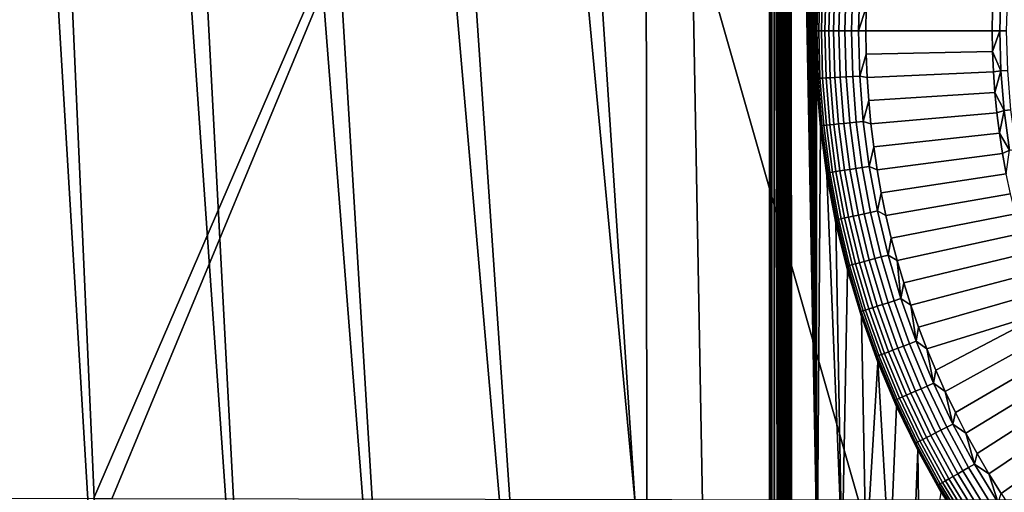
# Model space of a CAD drawing. Header units: metres. Extents: x -109 to 109, y -100 to 58.
# Tile 358 of 642: x -34 to -14, y -22 to -13. Entities that reach past the tile are written whole.
import ezdxf

# ---------------------------------------------------------------- set-up
doc = ezdxf.new("R2010")
doc.units = ezdxf.units.M
doc.layers.add('solid_21_062_100_XXX', color=7, linetype='CONTINUOUS')

msp = doc.modelspace()

# ---------------------------------------------------------------- linework, layer by layer
at = {"layer": 'solid_21_062_100_XXX'}
for points in [[(-18.23251, 3.120363, 25.997431), (-18.262552, 3.107835, 25.997431), (-17.974442, -22.594646, 25.997431)], [(-18.201281, 3.132972, 25.997431), (-18.23251, 3.120363, 25.997431), (-17.974442, -22.594646, 25.997431)], [(-18.168745, 3.145638, 25.997431), (-18.201281, 3.132972, 25.997431), (-17.974442, -22.594646, 25.997431)], [(-18.134825, 3.158348, 25.997431), (-18.168745, 3.145638, 25.997431), (-17.974442, -22.594646, 25.997431)], [(-18, -12.8, 25.997431), (-18.099564, 3.171109, 25.997431), (-18.134825, 3.158348, 25.997431), (-17.974442, -22.594646, 25.997431)], [(-18.099564, 3.171109, 25.997431), (-18, -12.8, 25.997431), (-17.974634, -11.844752, 25.997431), (-18.062965, 3.183921, 25.997431)], [(-18.610447, 2.914344, 25.997431), (-18.596468, -22.335203, 25.997431), (-18.57514, -22.346684, 25.997431), (-18.588652, 2.930806, 25.997431)], [(-18.588652, 2.930806, 25.997431), (-18.57514, -22.346684, 25.997431), (-18.55225, -22.358107, 25.997431), (-18.565104, 2.947499, 25.997431)], [(-18.565104, 2.947499, 25.997431), (-18.55225, -22.358107, 25.997431), (-18.527708, -22.369442, 25.997431), (-18.539761, 2.964422, 25.997431)], [(-18.539761, 2.964422, 25.997431), (-18.527708, -22.369442, 25.997431), (-18.510368, -22.37693, 25.997431), (-18.512529, 2.981575, 25.997431)], [(-18.512529, 2.981575, 25.997431), (-18.49226, -22.384369, 25.997431), (-18.473389, -22.391758, 25.997431), (-18.483383, 2.998962, 25.997431)], [(-18.512529, 2.981575, 25.997431), (-18.510368, -22.37693, 25.997431), (-18.49226, -22.384369, 25.997431)], [(-18.483383, 2.998962, 25.997431), (-18.473389, -22.391758, 25.997431), (-17.974442, -22.594646, 25.997431), (-18.462812, 3.010678, 25.997431)], [(-18.441322, 3.022493, 25.997431), (-18.462812, 3.010678, 25.997431), (-17.974442, -22.594646, 25.997431)], [(-18.418898, 3.034408, 25.997431), (-18.441322, 3.022493, 25.997431), (-17.974442, -22.594646, 25.997431)], [(-18.39546, 3.046417, 25.997431), (-18.418898, 3.034408, 25.997431), (-17.974442, -22.594646, 25.997431)], [(-18.371037, 3.058524, 25.997431), (-18.39546, 3.046417, 25.997431), (-17.974442, -22.594646, 25.997431)], [(-18.345579, 3.070723, 25.997431), (-18.371037, 3.058524, 25.997431), (-17.974442, -22.594646, 25.997431)], [(-18.319004, 3.083007, 25.997431), (-18.345579, 3.070723, 25.997431), (-17.974442, -22.594646, 25.997431)], [(-18.291359, 3.095381, 25.997431), (-18.319004, 3.083007, 25.997431), (-17.974442, -22.594646, 25.997431)], [(-18.262552, 3.107835, 25.997431), (-18.291359, 3.095381, 25.997431), (-17.974442, -22.594646, 25.997431)], [(-18.743792, -22.197628, 25.997431), (-18.74704, 2.750425, 25.997431), (-18.75548, -9.72085, 25.997431)], [(-18.735378, 2.777312, 25.997431), (-18.74704, 2.750425, 25.997431), (-18.738512, -22.208673, 25.997431)], [(-18.74704, 2.750425, 25.997431), (-18.743792, -22.197628, 25.997431), (-18.738512, -22.208673, 25.997431)], [(-18.735378, 2.777312, 25.997431), (-18.738512, -22.208673, 25.997431), (-18.732086, -22.219856, 25.997431)], [(-18.727459, 2.791413, 25.997431), (-18.735378, 2.777312, 25.997431), (-18.732086, -22.219856, 25.997431)], [(-18.727459, 2.791413, 25.997431), (-18.732086, -22.219856, 25.997431), (-18.724459, -22.231161, 25.997431)], [(-18.7181, 2.80584, 25.997431), (-18.727459, 2.791413, 25.997431), (-18.724459, -22.231161, 25.997431)], [(-18.7181, 2.80584, 25.997431), (-18.724459, -22.231161, 25.997431), (-18.715557, -22.242582, 25.997431)], [(-18.707293, 2.820583, 25.997431), (-18.7181, 2.80584, 25.997431), (-18.715557, -22.242582, 25.997431)], [(-18.707293, 2.820583, 25.997431), (-18.715557, -22.242582, 25.997431), (-18.705374, -22.254089, 25.997431)], [(-18.695002, 2.835586, 25.997431), (-18.707293, 2.820583, 25.997431), (-18.705374, -22.254089, 25.997431)], [(-18.695002, 2.835586, 25.997431), (-18.705374, -22.254089, 25.997431), (-18.693871, -22.265667, 25.997431)], [(-18.681221, 2.850851, 25.997431), (-18.695002, 2.835586, 25.997431), (-18.693871, -22.265667, 25.997431)], [(-18.681221, 2.850851, 25.997431), (-18.693871, -22.265667, 25.997431), (-18.681055, -22.277283, 25.997431)], [(-18.681221, 2.850851, 25.997431), (-18.666937, -22.288898, 25.997431), (-18.651459, -22.30051, 25.997431), (-18.665911, 2.866363, 25.997431)], [(-18.681221, 2.850851, 25.997431), (-18.681055, -22.277283, 25.997431), (-18.666937, -22.288898, 25.997431)], [(-18.665911, 2.866363, 25.997431), (-18.651459, -22.30051, 25.997431), (-18.634584, -22.312107, 25.997431), (-18.649046, 2.88212, 25.997431)], [(-18.649046, 2.88212, 25.997431), (-18.634584, -22.312107, 25.997431), (-18.616266, -22.323675, 25.997431), (-18.630568, 2.898114, 25.997431)], [(-18.630568, 2.898114, 25.997431), (-18.616266, -22.323675, 25.997431), (-18.596468, -22.335203, 25.997431), (-18.610447, 2.914344, 25.997431)], [(-18.874712, -22.144413, 25.983007), (-18.883402, 2.702691, 25.980791), (-18.908482, -9.720848, 25.973448)], [(-18.85841, -22.144413, 25.986723), (-18.858416, 2.702678, 25.986721), (-18.883402, 2.702691, 25.980791), (-18.874712, -22.144413, 25.983007)], [(-18.815287, -22.144413, 25.993841), (-18.819729, 2.702674, 25.993286), (-18.858416, 2.702678, 25.986721), (-18.85841, -22.144413, 25.986723)], [(-18.819729, 2.702674, 25.993286), (-18.807236, -22.144413, 25.994745), (-18.755524, -22.144413, 25.997431), (-18.807236, 2.702677, 25.994745)], [(-18.815287, -22.144413, 25.993841), (-18.807236, -22.144413, 25.994745), (-18.819729, 2.702674, 25.993286)], [(-18.807236, 2.702677, 25.994745), (-18.755524, -22.144413, 25.997431), (-18.75548, -9.72085, 25.997431)], [(-21.359489, 2.244671, 25.219969), (-21.333944, -22.155027, 25.22747), (-20.234215, -22.150404, 25.557407), (-20.677391, 2.369157, 25.422802)], [(-18.908482, -9.720848, 25.973448), (-20.677391, 2.369157, 25.422802), (-20.234215, -22.150404, 25.557407), (-18.908518, -22.144413, 25.973436)], [(-23.154472, 1.927882, 24.711136), (-21.565466, -22.155962, 25.15975), (-21.333944, -22.155027, 25.22747), (-21.359489, 2.244671, 25.219969)], [(-25.653429, 1.512984, 24.062063), (-24.037828, -22.165127, 24.473864), (-21.565466, -22.155962, 25.15975), (-23.820559, 1.814315, 24.531425)], [(-23.154472, 1.927882, 24.711136), (-23.820559, 1.814315, 24.531425), (-21.565466, -22.155962, 25.15975)], [(-28.172331, 1.125481, 23.476433), (-26.76173, -22.17318, 23.795977), (-24.243612, -22.165815, 24.419825), (-26.290125, 1.412115, 23.907579)], [(-26.290125, 1.412115, 23.907579), (-24.243612, -22.165815, 24.419825), (-24.037828, -22.165127, 24.473864), (-25.653429, 1.512984, 24.062063)], [(-30.709318, 0.766245, 22.955), (-29.503345, -22.178864, 23.194378), (-26.940786, -22.17363, 23.754232), (-28.766661, 1.03853, 23.348164)], [(-28.766661, 1.03853, 23.348164), (-26.940786, -22.17363, 23.754232), (-26.76173, -22.17318, 23.795977), (-28.172331, 1.125481, 23.476433)], [(-33.262619, 0.435981, 22.498434), (-32.260571, -22.181927, 22.669519), (-29.654879, -22.179102, 23.163458), (-31.248734, 0.693858, 22.852877)], [(-31.248734, 0.693858, 22.852877), (-29.654879, -22.179102, 23.163458), (-29.503345, -22.178864, 23.194378), (-30.709318, 0.766245, 22.955)], [(-33.734978, 0.378308, 22.421394), (-32.383881, -22.181999, 22.647903), (-32.260571, -22.181927, 22.669519), (-33.262619, 0.435981, 22.498434)], [(-35.830486, 0.135363, 22.10734), (-35.031403, -22.182148, 22.221777), (-32.383881, -22.181999, 22.647903), (-33.734978, 0.378308, 22.421394)], [(-23.175426, -0.972689, -20.220478), (-32.278339, -22.059999, -20.12933), (-46.667332, -22.023781, -19.985252), (-44.138027, -0.896292, -20.010578)], [(-23.175426, -0.972689, -20.220478), (-31.916618, -22.060759, -20.132952), (-32.278339, -22.059999, -20.12933)], [(-23.175426, -0.972689, -20.220478), (-17.148014, -22.086779, -20.280832), (-31.916618, -22.060759, -20.132952)], [(-23.175426, -0.972689, -20.220478), (-2.212826, -1.049087, -20.43038), (-9.679617, -22.091299, -20.355614), (-17.148014, -22.086779, -20.280832)], [(-18.874712, -22.144413, 25.983007), (-18.908482, -9.720848, 25.973448), (-18.908518, -22.144413, 25.973436)], [(-18.75548, -9.72085, 25.997431), (-18.755524, -22.144413, 25.997431), (-18.753527, -22.165352, 25.997431)], [(-18.75548, -9.72085, 25.997431), (-18.748005, -22.186722, 25.997431), (-18.743792, -22.197628, 25.997431)], [(-18.75548, -9.72085, 25.997431), (-18.751234, -22.175974, 25.997431), (-18.748005, -22.186722, 25.997431)], [(-18.75548, -9.72085, 25.997431), (-18.753527, -22.165352, 25.997431), (-18.751234, -22.175974, 25.997431)], [(-18, -12.8, 26.844654), (-17.974489, -11.842001, 26.844654), (-17.974634, -11.844752, 25.997431), (-18, -12.8, 25.997431)], [(-17.99239, -12.8, 27.018965), (-17.967731, -11.858351, 27.018965), (-17.974489, -11.842001, 26.844654), (-18, -12.8, 26.844654)], [(-17.967731, -11.858351, 27.018965), (-17.99239, -12.8, 27.018965), (-17.969585, -12.8, 27.192122), (-17.944958, -11.859545, 27.192122)], [(-17.944958, -11.859545, 27.192122), (-17.969585, -12.8, 27.192122), (-17.931761, -12.8, 27.362629), (-17.907187, -11.861525, 27.362629)], [(-17.907187, -11.861525, 27.362629), (-17.931761, -12.8, 27.362629), (-17.879206, -12.8, 27.529186), (-17.854704, -11.864275, 27.529186)], [(-17.854704, -11.864275, 27.529186), (-17.879206, -12.8, 27.529186), (-17.812321, -12.8, 27.690523), (-17.787909, -11.867775, 27.690523)], [(-17.787909, -11.867775, 27.690523), (-17.812321, -12.8, 27.690523), (-17.731615, -12.8, 27.845409), (-17.707314, -11.871999, 27.845409)], [(-17.707314, -11.871999, 27.845409), (-17.731615, -12.8, 27.845409), (-17.637703, -12.8, 27.992664), (-17.613531, -11.876914, 27.992664)], [(-17.613531, -11.876914, 27.992664), (-17.637703, -12.8, 27.992664), (-17.531303, -12.8, 28.131165), (-17.507277, -11.882483, 28.131165)], [(-17.507277, -11.882483, 28.131165), (-17.531303, -12.8, 28.131165), (-17.413225, -12.8, 28.259855), (-17.389362, -11.888662, 28.259855)], [(-17.389362, -11.888662, 28.259855), (-17.413225, -12.8, 28.259855), (-17.284372, -12.8, 28.377752), (-17.260683, -11.895406, 28.377752)], [(-17.260683, -11.895406, 28.377752), (-17.284372, -12.8, 28.377752), (-17.147152, -12.8, 28.482958), (-17.122225, -11.902662, 28.483959)], [(-17.122225, -11.902662, 28.483959), (-17.147152, -12.8, 28.482958), (-16.993767, -12.33965, 28.576704)], [(-14.352847, -12.8, 30.113827), (-14.33248, -12.009255, 30.112827), (-14.494296, -12.39333, 30.020081), (-14.5, -12.8, 30.020081)], [(-14.215629, -12.8, 30.219034), (-14.194042, -12.016892, 30.219034), (-14.33248, -12.009255, 30.112827), (-14.352847, -12.8, 30.113827)], [(-17.147152, -12.8, 28.482958), (-17, -12.8, 28.576704), (-16.993767, -12.33965, 28.576704)], [(-16.993767, -12.33965, 28.576704), (-17, -12.8, 28.576704), (-14.5, -12.8, 30.020081), (-14.494296, -12.39333, 30.020081)], [(-17.974442, -22.594646, 25.997431), (-17.974489, -13.757974, 25.997431), (-18, -12.8, 25.997431)], [(-17.974489, -13.757999, 26.844654), (-18, -12.8, 26.844654), (-18, -12.8, 25.997431), (-17.974489, -13.757974, 25.997431)], [(-17.967731, -13.741649, 27.018965), (-17.99239, -12.8, 27.018965), (-18, -12.8, 26.844654), (-17.974489, -13.757999, 26.844654)], [(-17.944958, -13.740456, 27.192122), (-17.969585, -12.8, 27.192122), (-17.99239, -12.8, 27.018965), (-17.967731, -13.741649, 27.018965)], [(-17.907187, -13.738476, 27.362629), (-17.931761, -12.8, 27.362629), (-17.969585, -12.8, 27.192122), (-17.944958, -13.740456, 27.192122)], [(-17.854704, -13.735725, 27.529186), (-17.879206, -12.8, 27.529186), (-17.931761, -12.8, 27.362629), (-17.907187, -13.738476, 27.362629)], [(-17.787909, -13.732224, 27.690523), (-17.812321, -12.8, 27.690523), (-17.879206, -12.8, 27.529186), (-17.854704, -13.735725, 27.529186)], [(-17.707314, -13.728001, 27.845409), (-17.731615, -12.8, 27.845409), (-17.812321, -12.8, 27.690523), (-17.787909, -13.732224, 27.690523)], [(-17.613531, -13.723086, 27.992664), (-17.637703, -12.8, 27.992664), (-17.731615, -12.8, 27.845409), (-17.707314, -13.728001, 27.845409)], [(-17.507277, -13.717518, 28.131165), (-17.531303, -12.8, 28.131165), (-17.637703, -12.8, 27.992664), (-17.613531, -13.723086, 27.992664)], [(-17.389362, -13.711338, 28.259855), (-17.413225, -12.8, 28.259855), (-17.531303, -12.8, 28.131165), (-17.507277, -13.717518, 28.131165)], [(-17.260683, -13.704594, 28.377752), (-17.284372, -12.8, 28.377752), (-17.413225, -12.8, 28.259855), (-17.389362, -13.711338, 28.259855)], [(-17.122225, -13.697338, 28.483959), (-17.147152, -12.8, 28.482958), (-17.284372, -12.8, 28.377752), (-17.260683, -13.704594, 28.377752)], [(-17.147152, -12.8, 28.482958), (-17.122225, -13.697338, 28.483959), (-16.993767, -13.260349, 28.576704), (-17, -12.8, 28.576704)], [(-17, -12.8, 28.576704), (-16.993767, -13.260349, 28.576704), (-14.494296, -13.206671, 30.020081), (-14.5, -12.8, 30.020081)], [(-14.352847, -12.8, 30.113827), (-14.5, -12.8, 30.020081), (-14.494296, -13.206671, 30.020081)], [(-14.33248, -13.590745, 30.112827), (-14.352847, -12.8, 30.113827), (-14.494296, -13.206671, 30.020081)], [(-14.194042, -13.583107, 30.219034), (-14.215629, -12.8, 30.219034), (-14.352847, -12.8, 30.113827), (-14.33248, -13.590745, 30.112827)], [(-16.993767, -13.260349, 28.576704), (-16.975067, -13.720362, 28.576704), (-14.477189, -13.613022, 30.020081), (-14.494296, -13.206671, 30.020081)], [(-14.33248, -13.590745, 30.112827), (-14.494296, -13.206671, 30.020081), (-14.477189, -13.613022, 30.020081)], [(-17.122225, -13.697338, 28.483959), (-16.975067, -13.720362, 28.576704), (-16.993767, -13.260349, 28.576704)], [(-16.975067, -13.720362, 28.576704), (-16.94392, -14.179698, 28.576704), (-14.448691, -14.018733, 30.020081), (-14.477189, -13.613022, 30.020081)], [(-14.33248, -13.590745, 30.112827), (-14.477189, -13.613022, 30.020081), (-14.448691, -14.018733, 30.020081)], [(-14.267157, -14.379088, 30.112827), (-14.33248, -13.590745, 30.112827), (-14.448691, -14.018733, 30.020081)], [(-14.12935, -14.363836, 30.219034), (-14.194042, -13.583107, 30.219034), (-14.33248, -13.590745, 30.112827), (-14.267157, -14.379088, 30.112827)], [(-17.967731, -13.741649, 27.018965), (-17.974489, -13.757999, 26.844654), (-17.898026, -14.713283, 26.844654), (-17.893826, -14.680717, 27.018965)], [(-17.974442, -22.594646, 25.997431), (-17.954739, -22.603146, 25.997431), (-17.898029, -14.713248, 25.997431), (-17.974489, -13.757974, 25.997431)], [(-17.898026, -14.713283, 26.844654), (-17.974489, -13.757999, 26.844654), (-17.974489, -13.757974, 25.997431), (-17.898029, -14.713248, 25.997431)], [(-17.871145, -14.678333, 27.192122), (-17.944958, -13.740456, 27.192122), (-17.967731, -13.741649, 27.018965), (-17.893826, -14.680717, 27.018965)], [(-17.833529, -14.674379, 27.362629), (-17.907187, -13.738476, 27.362629), (-17.944958, -13.740456, 27.192122), (-17.871145, -14.678333, 27.192122)], [(-17.781261, -14.668886, 27.529186), (-17.854704, -13.735725, 27.529186), (-17.907187, -13.738476, 27.362629), (-17.833529, -14.674379, 27.362629)], [(-17.714743, -14.661895, 27.690523), (-17.787909, -13.732224, 27.690523), (-17.854704, -13.735725, 27.529186), (-17.781261, -14.668886, 27.529186)], [(-17.63448, -14.653459, 27.845409), (-17.707314, -13.728001, 27.845409), (-17.787909, -13.732224, 27.690523), (-17.714743, -14.661895, 27.690523)], [(-17.541082, -14.643642, 27.992664), (-17.613531, -13.723086, 27.992664), (-17.707314, -13.728001, 27.845409), (-17.63448, -14.653459, 27.845409)], [(-17.435265, -14.63252, 28.131165), (-17.507277, -13.717518, 28.131165), (-17.613531, -13.723086, 27.992664), (-17.541082, -14.643642, 27.992664)], [(-17.317835, -14.620177, 28.259855), (-17.389362, -13.711338, 28.259855), (-17.507277, -13.717518, 28.131165), (-17.435265, -14.63252, 28.131165)], [(-17.189686, -14.606709, 28.377752), (-17.260683, -13.704594, 28.377752), (-17.389362, -13.711338, 28.259855), (-17.317835, -14.620177, 28.259855)], [(-17.051796, -14.592216, 28.483959), (-17.122225, -13.697338, 28.483959), (-17.260683, -13.704594, 28.377752), (-17.189686, -14.606709, 28.377752)], [(-17.122225, -13.697338, 28.483959), (-17.051796, -14.592216, 28.483959), (-16.94392, -14.179698, 28.576704), (-16.975067, -13.720362, 28.576704)], [(-16.94392, -14.179698, 28.576704), (-16.900345, -14.638023, 28.576704), (-14.408827, -14.423485, 30.020081), (-14.448691, -14.018733, 30.020081)], [(-14.267157, -14.379088, 30.112827), (-14.448691, -14.018733, 30.020081), (-14.408827, -14.423485, 30.020081)], [(-17.051796, -14.592216, 28.483959), (-16.900345, -14.638023, 28.576704), (-16.94392, -14.179698, 28.576704)], [(-14.267157, -14.379088, 30.112827), (-14.408827, -14.423485, 30.020081), (-14.357626, -14.82696, 30.020081)], [(-14.158504, -15.162637, 30.112827), (-14.267157, -14.379088, 30.112827), (-14.357626, -14.82696, 30.020081)], [(-14.021746, -15.139815, 30.219034), (-14.12935, -14.363836, 30.219034), (-14.267157, -14.379088, 30.112827), (-14.158504, -15.162637, 30.112827)], [(-17.071571, -15.503871, 28.377752), (-17.189686, -14.606709, 28.377752), (-17.317835, -14.620177, 28.259855), (-17.198841, -15.524029, 28.259855)], [(-16.934631, -15.482182, 28.483959), (-17.051796, -14.592216, 28.483959), (-17.189686, -14.606709, 28.377752), (-17.071571, -15.503871, 28.377752)], [(-17.051796, -14.592216, 28.483959), (-16.934631, -15.482182, 28.483959), (-16.844376, -15.095, 28.576704), (-16.900345, -14.638023, 28.576704)], [(-16.900345, -14.638023, 28.576704), (-16.844376, -15.095, 28.576704), (-14.357626, -14.82696, 30.020081), (-14.408827, -14.423485, 30.020081)], [(-17.954739, -22.603146, 25.997431), (-17.482788, -22.818312, 25.997431), (-17.770834, -15.663112, 25.997431), (-17.898029, -14.713248, 25.997431)], [(-17.77083, -15.663143, 26.844654), (-17.898026, -14.713283, 26.844654), (-17.898029, -14.713248, 25.997431), (-17.770834, -15.663112, 25.997431)], [(-17.893826, -14.680717, 27.018965), (-17.898026, -14.713283, 26.844654), (-17.77083, -15.663143, 26.844654), (-17.770874, -15.61463, 27.018965)], [(-17.74835, -15.611062, 27.192122), (-17.871145, -14.678333, 27.192122), (-17.893826, -14.680717, 27.018965), (-17.770874, -15.61463, 27.018965)], [(-17.710991, -15.605145, 27.362629), (-17.833529, -14.674379, 27.362629), (-17.871145, -14.678333, 27.192122), (-17.74835, -15.611062, 27.192122)], [(-17.659084, -15.596924, 27.529186), (-17.781261, -14.668886, 27.529186), (-17.833529, -14.674379, 27.362629), (-17.710991, -15.605145, 27.362629)], [(-17.593021, -15.586461, 27.690523), (-17.714743, -14.661895, 27.690523), (-17.781261, -14.668886, 27.529186), (-17.659084, -15.596924, 27.529186)], [(-17.513309, -15.573835, 27.845409), (-17.63448, -14.653459, 27.845409), (-17.714743, -14.661895, 27.690523), (-17.593021, -15.586461, 27.690523)], [(-17.420553, -15.559145, 27.992664), (-17.541082, -14.643642, 27.992664), (-17.63448, -14.653459, 27.845409), (-17.513309, -15.573835, 27.845409)], [(-17.315464, -15.5425, 28.131165), (-17.435265, -14.63252, 28.131165), (-17.541082, -14.643642, 27.992664), (-17.420553, -15.559145, 27.992664)], [(-17.198841, -15.524029, 28.259855), (-17.317835, -14.620177, 28.259855), (-17.435265, -14.63252, 28.131165), (-17.315464, -15.5425, 28.131165)], [(-16.844376, -15.095, 28.576704), (-16.776051, -15.550294, 28.576704), (-14.29513, -15.22884, 30.020081), (-14.357626, -14.82696, 30.020081)], [(-14.158504, -15.162637, 30.112827), (-14.357626, -14.82696, 30.020081), (-14.29513, -15.22884, 30.020081)], [(-16.934631, -15.482182, 28.483959), (-16.776051, -15.550294, 28.576704), (-16.844376, -15.095, 28.576704)], [(-14.158504, -15.162637, 30.112827), (-14.29513, -15.22884, 30.020081), (-14.221387, -15.62881, 30.020081)], [(-16.776051, -15.550294, 28.576704), (-16.695423, -16.003571, 28.576704), (-14.221387, -15.62881, 30.020081), (-14.29513, -15.22884, 30.020081)], [(-17.344135, -16.48661, 27.845409), (-17.513309, -15.573835, 27.845409), (-17.593021, -15.586461, 27.690523), (-17.423079, -16.503389, 27.690523)], [(-17.252277, -16.467085, 27.992664), (-17.420553, -15.559145, 27.992664), (-17.513309, -15.573835, 27.845409), (-17.344135, -16.48661, 27.845409)], [(-17.148203, -16.444963, 28.131165), (-17.315464, -15.5425, 28.131165), (-17.420553, -15.559145, 27.992664), (-17.252277, -16.467085, 27.992664)], [(-17.032705, -16.420414, 28.259855), (-17.198841, -15.524029, 28.259855), (-17.315464, -15.5425, 28.131165), (-17.148203, -16.444963, 28.131165)], [(-16.906666, -16.393623, 28.377752), (-17.071571, -15.503871, 28.377752), (-17.198841, -15.524029, 28.259855), (-17.032705, -16.420414, 28.259855)], [(-16.771048, -16.364796, 28.483959), (-16.934631, -15.482182, 28.483959), (-17.071571, -15.503871, 28.377752), (-16.906666, -16.393623, 28.377752)], [(-16.934631, -15.482182, 28.483959), (-16.771048, -16.364796, 28.483959), (-16.695423, -16.003571, 28.576704), (-16.776051, -15.550294, 28.576704)], [(-17.576906, -16.536087, 27.192122), (-17.74835, -15.611062, 27.192122), (-17.770874, -15.61463, 27.018965), (-17.599213, -16.540829, 27.018965)], [(-17.770874, -15.61463, 27.018965), (-17.77083, -15.663143, 26.844654), (-17.593262, -16.604887, 26.844654), (-17.599213, -16.540829, 27.018965)], [(-17.482788, -22.818312, 25.997431), (-17.593264, -16.604868, 25.997431), (-17.770834, -15.663112, 25.997431)], [(-17.593262, -16.604887, 26.844654), (-17.77083, -15.663143, 26.844654), (-17.770834, -15.663112, 25.997431), (-17.593264, -16.604868, 25.997431)], [(-17.539909, -16.528223, 27.362629), (-17.710991, -15.605145, 27.362629), (-17.74835, -15.611062, 27.192122), (-17.576906, -16.536087, 27.192122)], [(-17.488503, -16.517296, 27.529186), (-17.659084, -15.596924, 27.529186), (-17.710991, -15.605145, 27.362629), (-17.539909, -16.528223, 27.362629)], [(-17.423079, -16.503389, 27.690523), (-17.593021, -15.586461, 27.690523), (-17.659084, -15.596924, 27.529186), (-17.488503, -16.517296, 27.529186)], [(-16.695423, -16.003571, 28.576704), (-16.602549, -16.454498, 28.576704), (-14.136455, -16.026554, 30.020081), (-14.221387, -15.62881, 30.020081)], [(-16.771048, -16.364796, 28.483959), (-16.602549, -16.454498, 28.576704), (-16.695423, -16.003571, 28.576704)], [(-16.602549, -16.454498, 28.576704), (-16.497499, -16.902744, 28.576704), (-14.040401, -16.421759, 30.020081), (-14.136455, -16.026554, 30.020081)], [(-17.357286, -17.450871, 27.192122), (-17.576906, -16.536087, 27.192122), (-17.599213, -16.540829, 27.018965), (-17.379314, -17.456774, 27.018965)], [(-17.599213, -16.540829, 27.018965), (-17.593262, -16.604887, 26.844654), (-17.365822, -17.535847, 26.844654), (-17.379314, -17.456774, 27.018965)], [(-17.320751, -17.441082, 27.362629), (-17.539909, -16.528223, 27.362629), (-17.576906, -16.536087, 27.192122), (-17.357286, -17.450871, 27.192122)], [(-17.269987, -17.427479, 27.529186), (-17.488503, -16.517296, 27.529186), (-17.539909, -16.528223, 27.362629), (-17.320751, -17.441082, 27.362629)], [(-17.205379, -17.410168, 27.690523), (-17.423079, -16.503389, 27.690523), (-17.488503, -16.517296, 27.529186), (-17.269987, -17.427479, 27.529186)], [(-17.127424, -17.38928, 27.845409), (-17.344135, -16.48661, 27.845409), (-17.423079, -16.503389, 27.690523), (-17.205379, -17.410168, 27.690523)], [(-17.036713, -17.364973, 27.992664), (-17.252277, -16.467085, 27.992664), (-17.344135, -16.48661, 27.845409), (-17.127424, -17.38928, 27.845409)], [(-16.933939, -17.337435, 28.131165), (-17.148203, -16.444963, 28.131165), (-17.252277, -16.467085, 27.992664), (-17.036713, -17.364973, 27.992664)], [(-16.819885, -17.306875, 28.259855), (-17.032705, -16.420414, 28.259855), (-17.148203, -16.444963, 28.131165), (-16.933939, -17.337435, 28.131165)], [(-16.695421, -17.273525, 28.377752), (-16.906666, -16.393623, 28.377752), (-17.032705, -16.420414, 28.259855), (-16.819885, -17.306875, 28.259855)], [(-16.561497, -17.23764, 28.483959), (-16.771048, -16.364796, 28.483959), (-16.906666, -16.393623, 28.377752), (-16.695421, -17.273525, 28.377752)], [(-16.771048, -16.364796, 28.483959), (-16.561497, -17.23764, 28.483959), (-16.497499, -16.902744, 28.576704), (-16.602549, -16.454498, 28.576704)], [(-16.497499, -16.902744, 28.576704), (-16.38035, -17.347982, 28.576704), (-13.933301, -16.814116, 30.020081), (-14.040401, -16.421759, 30.020081)], [(-17.482788, -22.818312, 25.997431), (-17.464186, -22.827271, 25.997431), (-17.36582, -17.535841, 25.997431), (-17.593264, -16.604868, 25.997431)], [(-17.365822, -17.535847, 26.844654), (-17.593262, -16.604887, 26.844654), (-17.593264, -16.604868, 25.997431), (-17.36582, -17.535841, 25.997431)], [(-16.561497, -17.23764, 28.483959), (-16.38035, -17.347982, 28.576704), (-16.497499, -16.902744, 28.576704)], [(-16.38035, -17.347982, 28.576704), (-16.251186, -17.789885, 28.576704), (-13.815239, -17.203312, 30.020081), (-13.933301, -16.814116, 30.020081)], [(-16.560963, -18.180983, 28.259855), (-16.819885, -17.306875, 28.259855), (-16.933939, -17.337435, 28.131165), (-16.67326, -18.21747, 28.131165)], [(-16.438414, -18.141165, 28.377752), (-16.695421, -17.273525, 28.377752), (-16.819885, -17.306875, 28.259855), (-16.560963, -18.180983, 28.259855)], [(-16.306551, -18.09832, 28.483959), (-16.561497, -17.23764, 28.483959), (-16.695421, -17.273525, 28.377752), (-16.438414, -18.141165, 28.377752)], [(-16.306551, -18.09832, 28.483959), (-16.38035, -17.347982, 28.576704), (-16.561497, -17.23764, 28.483959)], [(-16.251186, -17.789885, 28.576704), (-16.110104, -18.228127, 28.576704), (-13.686308, -17.589046, 30.020081), (-13.815239, -17.203312, 30.020081)], [(-17.090092, -18.352907, 27.192122), (-17.357286, -17.450871, 27.192122), (-17.379314, -17.456774, 27.018965), (-17.111778, -18.359955, 27.018965)], [(-17.379314, -17.456774, 27.018965), (-17.365822, -17.535847, 26.844654), (-17.089157, -18.453381, 26.844654), (-17.111778, -18.359955, 27.018965)], [(-17.054119, -18.341219, 27.362629), (-17.320751, -17.441082, 27.362629), (-17.357286, -17.450871, 27.192122), (-17.090092, -18.352907, 27.192122)], [(-17.004135, -18.324978, 27.529186), (-17.269987, -17.427479, 27.529186), (-17.320751, -17.441082, 27.362629), (-17.054119, -18.341219, 27.362629)], [(-16.940523, -18.30431, 27.690523), (-17.205379, -17.410168, 27.690523), (-17.269987, -17.427479, 27.529186), (-17.004135, -18.324978, 27.529186)], [(-16.863768, -18.279369, 27.845409), (-17.127424, -17.38928, 27.845409), (-17.205379, -17.410168, 27.690523), (-16.940523, -18.30431, 27.690523)], [(-16.774452, -18.250351, 27.992664), (-17.036713, -17.364973, 27.992664), (-17.127424, -17.38928, 27.845409), (-16.863768, -18.279369, 27.845409)], [(-16.67326, -18.21747, 28.131165), (-16.933939, -17.337435, 28.131165), (-17.036713, -17.364973, 27.992664), (-16.774452, -18.250351, 27.992664)], [(-16.306551, -18.09832, 28.483959), (-16.251186, -17.789885, 28.576704), (-16.38035, -17.347982, 28.576704)], [(-17.464186, -22.827271, 25.997431), (-17.000998, -23.063049, 25.997431), (-17.089151, -18.453392, 25.997431), (-17.36582, -17.535841, 25.997431)], [(-17.089157, -18.453381, 26.844654), (-17.365822, -17.535847, 26.844654), (-17.36582, -17.535841, 25.997431), (-17.089151, -18.453392, 25.997431)], [(-16.110104, -18.228127, 28.576704), (-15.957206, -18.662388, 28.576704), (-13.54661, -17.971012, 30.020081), (-13.686308, -17.589046, 30.020081)], [(-16.306551, -18.09832, 28.483959), (-16.110104, -18.228127, 28.576704), (-16.251186, -17.789885, 28.576704)], [(-16.00691, -18.944477, 28.483959), (-16.306551, -18.09832, 28.483959), (-16.438414, -18.141165, 28.377752), (-16.136351, -18.994165, 28.377752)], [(-16.00691, -18.944477, 28.483959), (-16.110104, -18.228127, 28.576704), (-16.306551, -18.09832, 28.483959)], [(-15.957206, -18.662388, 28.576704), (-15.792604, -19.092348, 28.576704), (-13.396254, -18.348909, 30.020081), (-13.54661, -17.971012, 30.020081)], [(-16.629234, -19.183365, 27.690523), (-16.940523, -18.30431, 27.690523), (-17.004135, -18.324978, 27.529186), (-16.691677, -19.207335, 27.529186)], [(-16.553888, -19.154442, 27.845409), (-16.863768, -18.279369, 27.845409), (-16.940523, -18.30431, 27.690523), (-16.629234, -19.183365, 27.690523)], [(-16.466215, -19.120787, 27.992664), (-16.774452, -18.250351, 27.992664), (-16.863768, -18.279369, 27.845409), (-16.553888, -19.154442, 27.845409)], [(-16.366882, -19.082657, 28.131165), (-16.67326, -18.21747, 28.131165), (-16.774452, -18.250351, 27.992664), (-16.466215, -19.120787, 27.992664)], [(-16.256647, -19.040342, 28.259855), (-16.560963, -18.180983, 28.259855), (-16.67326, -18.21747, 28.131165), (-16.366882, -19.082657, 28.131165)], [(-16.136351, -18.994165, 28.377752), (-16.438414, -18.141165, 28.377752), (-16.560963, -18.180983, 28.259855), (-16.256647, -19.040342, 28.259855)], [(-16.00691, -18.944477, 28.483959), (-15.957206, -18.662388, 28.576704), (-16.110104, -18.228127, 28.576704)], [(-16.776052, -19.239723, 27.192122), (-17.090092, -18.352907, 27.192122), (-17.111778, -18.359955, 27.018965), (-16.797342, -19.247896, 27.018965)], [(-17.111778, -18.359955, 27.018965), (-17.089157, -18.453381, 26.844654), (-16.764051, -19.354891, 26.844654), (-16.797342, -19.247896, 27.018965)], [(-16.740742, -19.226168, 27.362629), (-17.054119, -18.341219, 27.362629), (-17.090092, -18.352907, 27.192122), (-16.776052, -19.239723, 27.192122)], [(-16.764051, -19.354891, 26.844654), (-17.089157, -18.453381, 26.844654), (-17.089151, -18.453392, 25.997431), (-16.764042, -19.354912, 25.997431)], [(-17.000998, -23.063049, 25.997431), (-16.989244, -23.069365, 25.997431), (-16.764042, -19.354912, 25.997431), (-17.089151, -18.453392, 25.997431)], [(-16.691677, -19.207335, 27.529186), (-17.004135, -18.324978, 27.529186), (-17.054119, -18.341219, 27.362629), (-16.740742, -19.226168, 27.362629)], [(-15.792604, -19.092348, 28.576704), (-15.61642, -19.517694, 28.576704), (-13.396254, -18.348909, 30.020081)], [(-15.428782, -19.938114, 28.576704), (-13.235357, -18.722443, 30.020081), (-13.396254, -18.348909, 30.020081), (-15.61642, -19.517694, 28.576704)], [(-16.00691, -18.944477, 28.483959), (-15.792604, -19.092348, 28.576704), (-15.957206, -18.662388, 28.576704)], [(-15.229829, -20.353298, 28.576704), (-13.064049, -19.091314, 30.020081), (-13.235357, -18.722443, 30.020081), (-15.428782, -19.938114, 28.576704)], [(-16.015642, -19.930624, 28.131165), (-16.366882, -19.082657, 28.131165), (-16.466215, -19.120787, 27.992664), (-16.112844, -19.9739, 27.992664)], [(-15.907773, -19.882597, 28.259855), (-16.256647, -19.040342, 28.259855), (-16.366882, -19.082657, 28.131165), (-16.015642, -19.930624, 28.131165)], [(-15.790059, -19.830187, 28.377752), (-16.136351, -18.994165, 28.377752), (-16.256647, -19.040342, 28.259855), (-15.907773, -19.882597, 28.259855)], [(-15.663397, -19.773794, 28.483959), (-16.00691, -18.944477, 28.483959), (-16.136351, -18.994165, 28.377752), (-15.790059, -19.830187, 28.377752)], [(-15.663397, -19.773794, 28.483959), (-15.792604, -19.092348, 28.576704), (-16.00691, -18.944477, 28.483959)], [(-16.416033, -20.108889, 27.192122), (-16.776052, -19.239723, 27.192122), (-16.797342, -19.247896, 27.018965), (-16.436865, -20.118164, 27.018965)], [(-16.797342, -19.247896, 27.018965), (-16.764051, -19.354891, 26.844654), (-16.391426, -20.23782, 26.844654), (-16.436865, -20.118164, 27.018965)], [(-16.381479, -20.093504, 27.362629), (-16.740742, -19.226168, 27.362629), (-16.776052, -19.239723, 27.192122), (-16.416033, -20.108889, 27.192122)], [(-16.333467, -20.072128, 27.529186), (-16.691677, -19.207335, 27.529186), (-16.740742, -19.226168, 27.362629), (-16.381479, -20.093504, 27.362629)], [(-16.272364, -20.044924, 27.690523), (-16.629234, -19.183365, 27.690523), (-16.691677, -19.207335, 27.529186), (-16.333467, -20.072128, 27.529186)], [(-16.198635, -20.012096, 27.845409), (-16.553888, -19.154442, 27.845409), (-16.629234, -19.183365, 27.690523), (-16.272364, -20.044924, 27.690523)], [(-16.112844, -19.9739, 27.992664), (-16.466215, -19.120787, 27.992664), (-16.553888, -19.154442, 27.845409), (-16.198635, -20.012096, 27.845409)], [(-15.663397, -19.773794, 28.483959), (-15.61642, -19.517694, 28.576704), (-15.792604, -19.092348, 28.576704)], [(-15.019705, -20.762943, 28.576704), (-12.882462, -19.455236, 30.020081), (-13.064049, -19.091314, 30.020081), (-15.229829, -20.353298, 28.576704)], [(-16.989244, -23.069365, 25.997431), (-16.530514, -23.329865, 25.997431), (-16.764042, -19.354912, 25.997431)], [(-16.391426, -20.23782, 26.844654), (-16.764051, -19.354891, 26.844654), (-16.764042, -19.354912, 25.997431), (-16.391415, -20.237843, 25.997431)], [(-16.530514, -23.329865, 25.997431), (-16.524738, -23.333324, 25.997431), (-16.391415, -20.237843, 25.997431), (-16.764042, -19.354912, 25.997431)], [(-14.798565, -21.166748, 28.576704), (-12.69074, -19.813925, 30.020081), (-12.882462, -19.455236, 30.020081), (-15.019705, -20.762943, 28.576704)], [(-15.663397, -19.773794, 28.483959), (-15.428782, -19.938114, 28.576704), (-15.61642, -19.517694, 28.576704)], [(-15.400488, -20.64694, 28.377752), (-15.790059, -19.830187, 28.377752), (-15.907773, -19.882597, 28.259855), (-15.515298, -20.705439, 28.259855)], [(-15.276951, -20.583996, 28.483959), (-15.663397, -19.773794, 28.483959), (-15.790059, -19.830187, 28.377752), (-15.400488, -20.64694, 28.377752)], [(-15.276951, -20.583996, 28.483959), (-15.428782, -19.938114, 28.576704), (-15.663397, -19.773794, 28.483959)], [(-14.566572, -21.564415, 28.576704), (-12.489033, -20.167093, 30.020081), (-12.69074, -19.813925, 30.020081), (-14.798565, -21.166748, 28.576704)], [(-15.870893, -20.886623, 27.690523), (-16.272364, -20.044924, 27.690523), (-16.333467, -20.072128, 27.529186), (-15.93049, -20.91699, 27.529186)], [(-15.798984, -20.849985, 27.845409), (-16.198635, -20.012096, 27.845409), (-16.272364, -20.044924, 27.690523), (-15.870893, -20.886623, 27.690523)], [(-15.715308, -20.80735, 27.992664), (-16.112844, -19.9739, 27.992664), (-16.198635, -20.012096, 27.845409), (-15.798984, -20.849985, 27.845409)], [(-15.620505, -20.759045, 28.131165), (-16.015642, -19.930624, 28.131165), (-16.112844, -19.9739, 27.992664), (-15.715308, -20.80735, 27.992664)], [(-15.515298, -20.705439, 28.259855), (-15.907773, -19.882597, 28.259855), (-16.015642, -19.930624, 28.131165), (-15.620505, -20.759045, 28.131165)], [(-15.276951, -20.583996, 28.483959), (-15.229829, -20.353298, 28.576704), (-15.428782, -19.938114, 28.576704)], [(-16.524738, -23.333324, 25.997431), (-16.073864, -23.619131, 25.997431), (-15.97233, -21.099678, 25.997431), (-16.391415, -20.237843, 25.997431)], [(-16.011017, -20.958021, 27.192122), (-16.416033, -20.108889, 27.192122), (-16.436865, -20.118164, 27.018965), (-16.031336, -20.968374, 27.018965)], [(-16.436865, -20.118164, 27.018965), (-16.391426, -20.23782, 26.844654), (-15.972338, -21.099665, 26.844654), (-16.031336, -20.968374, 27.018965)], [(-15.977316, -20.940849, 27.362629), (-16.381479, -20.093504, 27.362629), (-16.416033, -20.108889, 27.192122), (-16.011017, -20.958021, 27.192122)], [(-15.972338, -21.099665, 26.844654), (-16.391426, -20.23782, 26.844654), (-16.391415, -20.237843, 25.997431), (-15.97233, -21.099678, 25.997431)], [(-15.93049, -20.91699, 27.529186), (-16.333467, -20.072128, 27.529186), (-16.381479, -20.093504, 27.362629), (-15.977316, -20.940849, 27.362629)], [(-14.323895, -21.955656, 28.576704), (-12.277501, -20.514465, 30.020081), (-12.489033, -20.167093, 30.020081), (-14.566572, -21.564415, 28.576704)], [(-15.276951, -20.583996, 28.483959), (-15.019705, -20.762943, 28.576704), (-15.229829, -20.353298, 28.576704)], [(-14.848632, -21.372862, 28.483959), (-15.276951, -20.583996, 28.483959), (-15.400488, -20.64694, 28.377752), (-14.968705, -21.442186, 28.377752)], [(-14.848632, -21.372862, 28.483959), (-15.019705, -20.762943, 28.576704), (-15.276951, -20.583996, 28.483959)], [(-14.070713, -22.340179, 28.576704), (-12.05631, -20.855768, 30.020081), (-12.277501, -20.514465, 30.020081), (-14.323895, -21.955656, 28.576704)], [(-15.274699, -21.618851, 27.992664), (-15.715308, -20.80735, 27.992664), (-15.798984, -20.849985, 27.845409), (-15.356029, -21.665808, 27.845409)], [(-15.182554, -21.565651, 28.131165), (-15.620505, -20.759045, 28.131165), (-15.715308, -20.80735, 27.992664), (-15.274699, -21.618851, 27.992664)], [(-15.080296, -21.506613, 28.259855), (-15.515298, -20.705439, 28.259855), (-15.620505, -20.759045, 28.131165), (-15.182554, -21.565651, 28.131165)], [(-14.968705, -21.442186, 28.377752), (-15.400488, -20.64694, 28.377752), (-15.515298, -20.705439, 28.259855), (-15.080296, -21.506613, 28.259855)], [(-14.848632, -21.372862, 28.483959), (-14.798565, -21.166748, 28.576704), (-15.019705, -20.762943, 28.576704)], [(-15.562118, -21.784792, 27.192122), (-16.011017, -20.958021, 27.192122), (-16.031336, -20.968374, 27.018965), (-15.581866, -21.796194, 27.018965)], [(-15.581866, -21.796194, 27.018965), (-16.031336, -20.968374, 27.018965), (-15.972338, -21.099665, 26.844654)], [(-15.529361, -21.765881, 27.362629), (-15.977316, -20.940849, 27.362629), (-16.011017, -20.958021, 27.192122), (-15.562118, -21.784792, 27.192122)], [(-15.483847, -21.739603, 27.529186), (-15.93049, -20.91699, 27.529186), (-15.977316, -20.940849, 27.362629), (-15.529361, -21.765881, 27.362629)], [(-15.425922, -21.70616, 27.690523), (-15.870893, -20.886623, 27.690523), (-15.93049, -20.91699, 27.529186), (-15.483847, -21.739603, 27.529186)], [(-15.356029, -21.665808, 27.845409), (-15.798984, -20.849985, 27.845409), (-15.870893, -20.886623, 27.690523), (-15.425922, -21.70616, 27.690523)], [(-16.073864, -23.619131, 25.997431), (-15.941852, -23.708986, 25.997431), (-15.97233, -21.099678, 25.997431)], [(-15.507974, -21.937984, 26.844654), (-15.972338, -21.099665, 26.844654), (-15.97233, -21.099678, 25.997431), (-15.50798, -21.937973, 25.997431)], [(-15.581866, -21.796194, 27.018965), (-15.972338, -21.099665, 26.844654), (-15.507974, -21.937984, 26.844654)], [(-15.941852, -23.708986, 25.997431), (-15.812408, -23.799999, 25.997431), (-15.50798, -21.937973, 25.997431), (-15.97233, -21.099678, 25.997431)], [(-14.848632, -21.372862, 28.483959), (-14.566572, -21.564415, 28.576704), (-14.798565, -21.166748, 28.576704)], [(-14.379613, -22.138229, 28.483959), (-14.848632, -21.372862, 28.483959), (-14.968705, -21.442186, 28.377752), (-14.495893, -22.213743, 28.377752)], [(-14.379613, -22.138229, 28.483959), (-14.566572, -21.564415, 28.576704), (-14.848632, -21.372862, 28.483959)], [(-14.792223, -22.406181, 27.992664), (-15.274699, -21.618851, 27.992664), (-15.356029, -21.665808, 27.845409), (-14.870983, -22.457329, 27.845409)], [(-14.702988, -22.348232, 28.131165), (-15.182554, -21.565651, 28.131165), (-15.274699, -21.618851, 27.992664), (-14.792223, -22.406181, 27.992664)], [(-14.60396, -22.283922, 28.259855), (-15.080296, -21.506613, 28.259855), (-15.182554, -21.565651, 28.131165), (-14.702988, -22.348232, 28.131165)], [(-14.495893, -22.213743, 28.377752), (-14.968705, -21.442186, 28.377752), (-15.080296, -21.506613, 28.259855), (-14.60396, -22.283922, 28.259855)], [(-14.379613, -22.138229, 28.483959), (-14.323895, -21.955656, 28.576704), (-14.566572, -21.564415, 28.576704)], [(-15.070562, -22.586937, 27.192122), (-15.562118, -21.784792, 27.192122), (-15.581866, -21.796194, 27.018965), (-15.089687, -22.599358, 27.018965)], [(-15.089687, -22.599358, 27.018965), (-15.581866, -21.796194, 27.018965), (-15.507974, -21.937984, 26.844654)], [(-15.03884, -22.566338, 27.362629), (-15.529361, -21.765881, 27.362629), (-15.562118, -21.784792, 27.192122), (-15.070562, -22.586937, 27.192122)], [(-14.994764, -22.537714, 27.529186), (-15.483847, -21.739603, 27.529186), (-15.529361, -21.765881, 27.362629), (-15.03884, -22.566338, 27.362629)], [(-14.938669, -22.501286, 27.690523), (-15.425922, -21.70616, 27.690523), (-15.483847, -21.739603, 27.529186), (-14.994764, -22.537714, 27.529186)], [(-14.870983, -22.457329, 27.845409), (-15.356029, -21.665808, 27.845409), (-15.425922, -21.70616, 27.690523), (-14.938669, -22.501286, 27.690523)]]:
    msp.add_3dface(points, dxfattribs=at)

doc.saveas('drawing.dxf')
